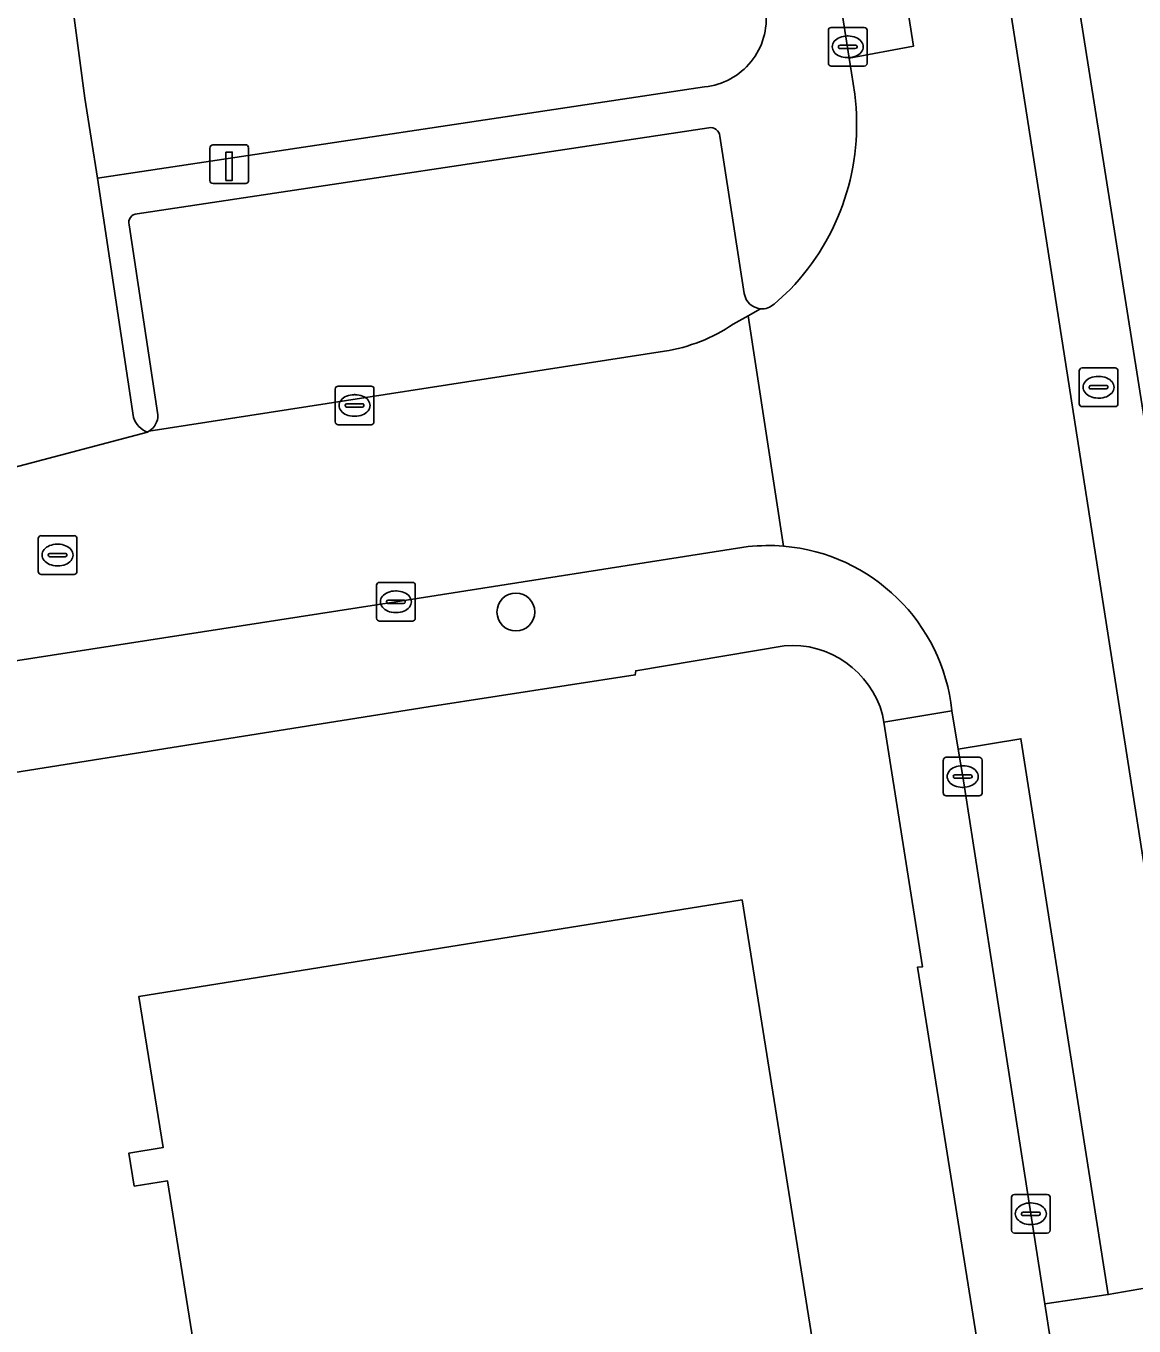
# Model space of a CAD drawing. Extents: x 160077 to 160948, y 386481 to 387498.
# Drawn here: x 160614.24 to 160642.89, y 387070.94 to 387104.54 of the extents above; entities that cross this region are included whole.
import ezdxf

# ---------------------------------------------------------------- set-up
doc = ezdxf.new("R2010")
doc.units = 0
for name, color, linetype in [('IMGEO_Boom', 7, 'Continuous'), ('IMGEO_Erf', 7, 'Continuous'), ('IMGEO_Groenvoorziening', 7, 'Continuous'), ('IMGEO_Kolk', 7, 'Continuous'), ('IMGEO_Laadpaal', 7, 'Continuous'), ('IMGEO_Pand', 7, 'Continuous'), ('IMGEO_Parkeervlak_open', 7, 'Continuous'), ('IMGEO_Rijbaan_lokaal_gesloten', 7, 'Continuous'), ('IMGEO_Rijbaan_lokaal_open', 7, 'Continuous'), ('IMGEO_Rioolput', 7, 'Continuous'), ('IMGEO_Voetpad_open', 7, 'Continuous')]:
    doc.layers.add(name, color=color, linetype=linetype)

msp = doc.modelspace()

# ---------------------------------------------------------------- linework, layer by layer
at = {"layer": 'IMGEO_Boom'}
msp.add_circle((160626.908, 387089.393), 0.489, dxfattribs=at)
at = {"layer": 'IMGEO_Erf'}
for points in [[(160633.846, 387088.521), (160630.006, 387087.875), (160629.993, 387087.768), (160624.64, 387086.938), (160537.562, 387073.116)], [(160637.296, 387080.216), (160637.42, 387080.221), (160636.419, 387086.545), (160636.389, 387086.733)], [(160538.348, 387047.784), (160601.152, 387057.778), (160600.808, 387059.951), (160604.347, 387060.512), (160609.005, 387061.25), (160609.349, 387059.077), (160611.357, 387059.394), (160610.411, 387066.288), (160613.824, 387066.757), (160614.762, 387059.932), (160615.036, 387059.975), (160615.016, 387060.165), (160616.885, 387060.535), (160617.91, 387054.042), (160633.635, 387056.544), (160640.928, 387057.656), (160639.69, 387065.642), (160639.618, 387065.63), (160637.296, 387080.216)]]:
    msp.add_lwpolyline(points, dxfattribs=at)
msp.add_lwpolyline([(160616.903, 387075.41), (160617.786, 387075.551), (160617.162, 387079.459), (160632.758, 387081.951), (160635.493, 387064.83), (160627.187, 387063.503), (160627.385, 387062.263), (160618.676, 387060.871), (160617.303, 387069.458), (160618.699, 387069.681), (160617.898, 387074.694), (160617.039, 387074.557)], close=True, dxfattribs=at)
msp.add_arc((160634.044, 387086.101), 2.429, 15.0943, 94.6831, dxfattribs=at)
at = {"layer": 'IMGEO_Groenvoorziening'}
msp.add_lwpolyline([(160632.643, 387109.502), (160627.085, 387108.61), (160615.231, 387106.709), (160615.766, 387102.675), (160616.089, 387100.606), (160631.788, 387102.964)], dxfattribs=at)
msp.add_arc((160631.603, 387104.734), 1.779, 275.9627, 6.4982, dxfattribs=at)
at = {"layer": 'IMGEO_Kolk'}
for p, q in [((160634.988, 387103.576), (160634.988, 387104.428)), ((160635.063, 387104.502), (160635.915, 387104.502)), ((160635.989, 387104.428), (160635.989, 387103.576)), ((160635.247, 387103.996), (160635.247, 387104.008)), ((160635.29, 387104.045), (160635.688, 387104.045)), ((160635.476, 387104.282), (160635.501, 387104.282)), ((160635.731, 387104.008), (160635.731, 387103.996)), ((160635.685, 387103.959), (160635.287, 387103.959)), ((160635.499, 387103.722), (160635.474, 387103.722)), ((160635.915, 387103.502), (160635.063, 387103.502)), ((160622.237, 387094.305), (160622.237, 387095.157)), ((160622.312, 387095.231), (160623.164, 387095.231)), ((160622.725, 387095.011), (160622.75, 387095.011)), ((160623.238, 387095.157), (160623.238, 387094.305)), ((160622.496, 387094.725), (160622.496, 387094.737)), ((160622.934, 387094.688), (160622.536, 387094.688)), ((160622.539, 387094.774), (160622.937, 387094.774)), ((160622.98, 387094.737), (160622.98, 387094.725)), ((160622.748, 387094.451), (160622.723, 387094.451)), ((160623.164, 387094.231), (160622.312, 387094.231)), ((160623.306, 387089.232), (160623.306, 387090.084)), ((160623.381, 387090.158), (160624.233, 387090.158)), ((160623.794, 387089.938), (160623.819, 387089.938)), ((160624.307, 387090.084), (160624.307, 387089.232)), ((160623.565, 387089.652), (160623.565, 387089.664)), ((160624.003, 387089.615), (160623.605, 387089.615)), ((160623.608, 387089.701), (160624.006, 387089.701)), ((160624.049, 387089.664), (160624.049, 387089.652)), ((160623.817, 387089.378), (160623.792, 387089.378)), ((160624.233, 387089.158), (160623.381, 387089.158)), ((160637.96, 387084.715), (160637.96, 387085.567)), ((160638.035, 387085.641), (160638.887, 387085.641)), ((160638.961, 387085.567), (160638.961, 387084.715)), ((160638.262, 387085.184), (160638.66, 387085.184)), ((160638.448, 387085.421), (160638.473, 387085.421)), ((160638.219, 387085.135), (160638.219, 387085.147)), ((160638.657, 387085.098), (160638.259, 387085.098)), ((160638.471, 387084.861), (160638.446, 387084.861)), ((160638.703, 387085.147), (160638.703, 387085.135)), ((160638.887, 387084.641), (160638.035, 387084.641)), ((160639.722, 387073.413), (160639.722, 387074.265)), ((160639.797, 387074.339), (160640.649, 387074.339)), ((160640.21, 387074.119), (160640.235, 387074.119)), ((160640.723, 387074.265), (160640.723, 387073.413)), ((160639.981, 387073.833), (160639.981, 387073.845)), ((160640.419, 387073.796), (160640.021, 387073.796)), ((160640.024, 387073.882), (160640.422, 387073.882)), ((160640.465, 387073.845), (160640.465, 387073.833)), ((160640.233, 387073.559), (160640.208, 387073.559)), ((160640.649, 387073.339), (160639.797, 387073.339))]:
    msp.add_line(p, q, dxfattribs=at)
for points in [[(160634.988, 387103.576), (160634.988, 387104.428)], [(160635.063, 387104.502), (160635.915, 387104.502)], [(160635.989, 387104.428), (160635.989, 387103.576)], [(160635.915, 387103.502), (160635.063, 387103.502)], [(160622.237, 387094.305), (160622.237, 387095.157)], [(160622.312, 387095.231), (160623.164, 387095.231)], [(160623.238, 387095.157), (160623.238, 387094.305)], [(160623.164, 387094.231), (160622.312, 387094.231)], [(160623.306, 387089.232), (160623.306, 387090.084)], [(160623.381, 387090.158), (160624.233, 387090.158)], [(160624.307, 387090.084), (160624.307, 387089.232)], [(160624.233, 387089.158), (160623.381, 387089.158)], [(160637.96, 387084.715), (160637.96, 387085.567)], [(160638.035, 387085.641), (160638.887, 387085.641)], [(160638.961, 387085.567), (160638.961, 387084.715)], [(160638.887, 387084.641), (160638.035, 387084.641)], [(160639.722, 387073.413), (160639.722, 387074.265)], [(160639.797, 387074.339), (160640.649, 387074.339)], [(160640.723, 387074.265), (160640.723, 387073.413)], [(160640.649, 387073.339), (160639.797, 387073.339)]]:
    msp.add_lwpolyline(points, dxfattribs=at)
for centre, radius, start, end in [((160635.065, 387104.426), 0.0765, 91.552, 178.448), ((160635.065, 387104.426), 0.0765, 91.552, 178.448), ((160635.913, 387104.426), 0.0765, 1.552, 88.448), ((160635.913, 387104.426), 0.0765, 1.552, 88.448), ((160635.287, 387104.005), 0.0403, 85.8775, 175.7526), ((160635.284, 387103.995), 0.0366, 178.938, 274.7102), ((160635.688, 387104.002), 0.043, 264.8664, 352.4533), ((160635.692, 387104.007), 0.0386, 1.7309, 96.639), ((160635.065, 387103.578), 0.0765, 181.552, 268.448), ((160635.065, 387103.578), 0.0765, 181.552, 268.448), ((160635.913, 387103.578), 0.0765, 271.552, 358.448), ((160635.913, 387103.578), 0.0765, 271.552, 358.448), ((160622.314, 387095.155), 0.0765, 91.552, 178.448), ((160622.314, 387095.155), 0.0765, 91.552, 178.448), ((160623.162, 387095.155), 0.0765, 1.552, 88.448), ((160623.162, 387095.155), 0.0765, 1.552, 88.448), ((160622.536, 387094.734), 0.0403, 85.8775, 175.7526), ((160622.533, 387094.724), 0.0366, 178.938, 274.7102), ((160622.937, 387094.731), 0.043, 264.8664, 352.4533), ((160622.941, 387094.736), 0.0386, 1.7309, 96.639), ((160622.314, 387094.307), 0.0765, 181.552, 268.448), ((160622.314, 387094.307), 0.0765, 181.552, 268.448), ((160623.162, 387094.307), 0.0765, 271.552, 358.448), ((160623.162, 387094.307), 0.0765, 271.552, 358.448), ((160623.383, 387090.082), 0.0765, 91.552, 178.448), ((160623.383, 387090.082), 0.0765, 91.552, 178.448), ((160624.231, 387090.082), 0.0765, 1.552, 88.448), ((160624.231, 387090.082), 0.0765, 1.552, 88.448), ((160623.605, 387089.661), 0.0403, 85.8775, 175.7526), ((160623.602, 387089.651), 0.0366, 178.938, 274.7102), ((160624.006, 387089.658), 0.043, 264.8664, 352.4533), ((160624.01, 387089.663), 0.0386, 1.7309, 96.639), ((160623.383, 387089.234), 0.0765, 181.552, 268.448), ((160623.383, 387089.234), 0.0765, 181.552, 268.448), ((160624.231, 387089.234), 0.0765, 271.552, 358.448), ((160624.231, 387089.234), 0.0765, 271.552, 358.448), ((160638.037, 387085.565), 0.0765, 91.552, 178.448), ((160638.037, 387085.565), 0.0765, 91.552, 178.448), ((160638.885, 387085.565), 0.0765, 1.552, 88.448), ((160638.885, 387085.565), 0.0765, 1.552, 88.448), ((160638.259, 387085.144), 0.0403, 85.8775, 175.7526), ((160638.664, 387085.146), 0.0386, 1.7309, 96.639), ((160638.256, 387085.134), 0.0366, 178.938, 274.7102), ((160638.66, 387085.141), 0.043, 264.8664, 352.4533), ((160638.037, 387084.717), 0.0765, 181.552, 268.448), ((160638.037, 387084.717), 0.0765, 181.552, 268.448), ((160638.885, 387084.717), 0.0765, 271.552, 358.448), ((160638.885, 387084.717), 0.0765, 271.552, 358.448), ((160639.799, 387074.263), 0.0765, 91.552, 178.448), ((160639.799, 387074.263), 0.0765, 91.552, 178.448), ((160640.647, 387074.263), 0.0765, 1.552, 88.448), ((160640.647, 387074.263), 0.0765, 1.552, 88.448), ((160640.021, 387073.842), 0.0403, 85.8775, 175.7526), ((160640.018, 387073.832), 0.0366, 178.938, 274.7102), ((160640.422, 387073.839), 0.043, 264.8664, 352.4533), ((160640.426, 387073.844), 0.0386, 1.7309, 96.639), ((160639.799, 387073.415), 0.0765, 181.552, 268.448), ((160639.799, 387073.415), 0.0765, 181.552, 268.448), ((160640.647, 387073.415), 0.0765, 271.552, 358.448), ((160640.647, 387073.415), 0.0765, 271.552, 358.448)]:
    msp.add_arc(centre, radius, start, end, dxfattribs=at)
for centre, major_axis, ratio, start_param, end_param in [((160635.475, 387104.002), (-0.387, 0.002), 0.722429, 4.712389, 7.853982), ((160635.5, 387104.002), (-0.39, 0.002), 0.717154, 1.570796, 4.712389), ((160622.724, 387094.731), (-0.387, 0.002), 0.722429, 4.712389, 7.853982), ((160622.749, 387094.731), (-0.39, 0.002), 0.717154, 1.570796, 4.712389), ((160623.793, 387089.658), (-0.387, 0.002), 0.722429, 4.712389, 7.853982), ((160623.818, 387089.658), (-0.39, 0.002), 0.717154, 1.570796, 4.712389), ((160638.447, 387085.141), (-0.387, 0.002), 0.722429, 4.712389, 7.853982), ((160638.472, 387085.141), (-0.39, 0.002), 0.717154, 1.570796, 4.712389), ((160640.209, 387073.839), (-0.387, 0.002), 0.722429, 4.712389, 7.853982), ((160640.234, 387073.839), (-0.39, 0.002), 0.717154, 1.570796, 4.712389)]:
    msp.add_ellipse(centre, major_axis=major_axis, ratio=ratio, start_param=start_param, end_param=end_param, dxfattribs=at)
at = {"layer": 'IMGEO_Laadpaal'}
for p, q in [((160618.998, 387101.386), (160618.998, 387100.545)), ((160618.998, 387101.386), (160618.998, 387100.545)), ((160619.914, 387101.47), (160619.073, 387101.47)), ((160619.914, 387101.47), (160619.073, 387101.47)), ((160619.998, 387100.554), (160619.998, 387101.395)), ((160619.998, 387100.554), (160619.998, 387101.395)), ((160619.082, 387100.47), (160619.923, 387100.47)), ((160619.082, 387100.47), (160619.923, 387100.47))]:
    msp.add_line(p, q, dxfattribs=at)
msp.add_lwpolyline([(160619.413, 387101.283), (160619.573, 387101.283), (160619.573, 387100.55), (160619.413, 387100.55), (160619.413, 387101.283)], dxfattribs=at)
for centre, start, end in [((160619.076, 387101.392), 92.4484, 184.2845), ((160619.076, 387101.392), 92.4484, 184.2845), ((160619.92, 387101.392), 2.4484, 94.2845), ((160619.92, 387101.392), 2.4484, 94.2845), ((160619.076, 387100.548), 182.4484, 274.2845), ((160619.076, 387100.548), 182.4484, 274.2845), ((160619.92, 387100.548), 272.4484, 4.2845), ((160619.92, 387100.548), 272.4484, 4.2845)]:
    msp.add_arc(centre, 0.0779, start, end, dxfattribs=at)
at = {"layer": 'IMGEO_Pand'}
msp.add_lwpolyline([(160632.758, 387081.951), (160617.162, 387079.459), (160617.786, 387075.551), (160616.903, 387075.41), (160617.039, 387074.557), (160617.898, 387074.694), (160618.699, 387069.681), (160617.303, 387069.458), (160618.676, 387060.871), (160627.385, 387062.263), (160627.187, 387063.503), (160635.493, 387064.83)], close=True, dxfattribs=at)
at = {"layer": 'IMGEO_Parkeervlak_open'}
for points in [[(160626.918, 387197.945), (160627.474, 387193.351), (160627.845, 387190.991), (160643.814, 387090.207)], [(160631.898, 387101.91), (160617.115, 387099.686)], [(160632.814, 387097.624), (160632.184, 387101.695)], [(160616.906, 387099.399), (160617.652, 387094.488)], [(160632.53, 387096.836), (160632.915, 387097.051), (160633.237, 387097.23)], [(160617.421, 387094.065), (160630.749, 387096.134)]]:
    msp.add_lwpolyline(points, dxfattribs=at)
for centre, radius, start, end in [((160631.938, 387101.666), 0.248, 6.8298, 99.3023), ((160617.123, 387099.461), 0.226, 92.0231, 195.8509), ((160633.272, 387097.692), 0.463, 188.4192, 265.6466), ((160630.075, 387100.455), 4.374, 278.8708, 304.154), ((160617.177, 387094.473), 0.475, 300.8831, 1.839)]:
    msp.add_arc(centre, radius, start, end, dxfattribs=at)
at = {"layer": 'IMGEO_Rijbaan_lokaal_gesloten'}
for points in [[(160627.845, 387190.991), (160626.21, 387190.729), (160639.929, 387103.448), (160644.82, 387072.201), (160646.502, 387072.498), (160646.297, 387073.653), (160643.846, 387089.634), (160643.912, 387089.659), (160643.814, 387090.207)], [(160623.614, 387190.314), (160621.923, 387190.044), (160622.272, 387187.829), (160622.475, 387186.628), (160623.723, 387178.764), (160624.516, 387173.788), (160625.164, 387169.622), (160626.95, 387158.282), (160629.666, 387141.012), (160632.941, 387120.244), (160635.523, 387103.709), (160637.188, 387104.015)], [(160638.345, 387085.849), (160638.461, 387085.141), (160640.223, 387073.839), (160640.583, 387071.508), (160642.223, 387071.749), (160639.966, 387086.116)], [(160646.502, 387072.498), (160644.82, 387072.201), (160644.8, 387072.197), (160642.223, 387071.749), (160640.583, 387071.508), (160640.952, 387069.126), (160642.566, 387069.393), (160646.954, 387070.133), (160646.58, 387072.5)]]:
    msp.add_lwpolyline(points, close=True, dxfattribs=at)
at = {"layer": 'IMGEO_Rijbaan_lokaal_open'}
for points in [[(160639.929, 387103.448), (160626.21, 387190.729), (160623.614, 387190.314), (160637.188, 387104.015), (160635.523, 387103.709), (160635.582, 387103.33), (160635.67, 387102.776)], [(160608.471, 387149.302), (160605.133, 387148.791), (160605.89, 387144), (160606.767, 387138.458), (160608.237, 387129.158), (160609.149, 387123.39), (160610.525, 387114.671), (160611.467, 387108.701), (160612.872, 387099.796), (160613.403, 387096.43), (160613.696, 387094.572), (160613.925, 387093.125), (160617.383, 387094.044)], [(160617.021, 387094.417), (160616.089, 387100.606), (160615.766, 387102.675), (160615.231, 387106.709), (160612.64, 387123.04), (160608.471, 387149.302)], [(160638.183, 387086.841), (160638.345, 387085.849), (160639.966, 387086.116), (160642.223, 387071.749), (160644.8, 387072.197), (160644.82, 387072.201), (160639.929, 387103.448)], [(160633.999, 387097.731), (160633.584, 387097.352)], [(160633.828, 387091.095), (160632.915, 387097.051), (160632.53, 387096.836)], [(160633.237, 387097.23), (160632.915, 387097.051), (160633.828, 387091.095)], [(160630.749, 387096.134), (160617.421, 387094.065), (160617.383, 387094.044), (160613.925, 387093.125), (160613.306, 387093.026), (160589.61, 387089.37), (160584.446, 387088.555), (160544.358, 387082.226), (160544.051, 387082.178), (160544.782, 387077.213), (160574.18, 387081.761), (160607.245, 387087.027), (160611.413, 387087.739)], [(160611.413, 387087.739), (160623.807, 387089.658), (160632.916, 387091.083)]]:
    msp.add_lwpolyline(points, dxfattribs=at)
for centre, radius, start, end in [((160629.573, 387101.996), 6.146, 316.0582, 7.2901), ((160633.271, 387097.688), 0.459, 265.7593, 312.9825), ((160630.075, 387100.455), 4.374, 278.8708, 304.154), ((160617.581, 387094.598), 0.588, 197.9324, 250.3528), ((160633.434, 387086.373), 4.738, 85.2305, 96.2772), ((160633.432, 387086.333), 4.778, 6.1013, 85.243)]:
    msp.add_arc(centre, radius, start, end, dxfattribs=at)
at = {"layer": 'IMGEO_Rioolput'}
for p, q in [((160641.473, 387094.776), (160641.473, 387095.628)), ((160641.548, 387095.702), (160642.4, 387095.702)), ((160642.474, 387095.628), (160642.474, 387094.776)), ((160641.961, 387095.482), (160641.986, 387095.482)), ((160641.732, 387095.196), (160641.732, 387095.208)), ((160642.17, 387095.159), (160641.772, 387095.159)), ((160641.775, 387095.245), (160642.173, 387095.245)), ((160641.984, 387094.922), (160641.959, 387094.922)), ((160642.216, 387095.208), (160642.216, 387095.196)), ((160642.4, 387094.702), (160641.548, 387094.702)), ((160614.558, 387090.44), (160614.558, 387091.292)), ((160614.633, 387091.366), (160615.485, 387091.366)), ((160615.559, 387091.292), (160615.559, 387090.44)), ((160614.86, 387090.909), (160615.258, 387090.909)), ((160615.046, 387091.146), (160615.071, 387091.146)), ((160614.817, 387090.86), (160614.817, 387090.872)), ((160615.255, 387090.823), (160614.857, 387090.823)), ((160615.069, 387090.586), (160615.044, 387090.586)), ((160615.301, 387090.872), (160615.301, 387090.86)), ((160615.485, 387090.366), (160614.633, 387090.366))]:
    msp.add_line(p, q, dxfattribs=at)
for points in [[(160641.473, 387094.776), (160641.473, 387095.628)], [(160641.548, 387095.702), (160642.4, 387095.702)], [(160642.474, 387095.628), (160642.474, 387094.776)], [(160642.4, 387094.702), (160641.548, 387094.702)], [(160614.558, 387090.44), (160614.558, 387091.292)], [(160614.633, 387091.366), (160615.485, 387091.366)], [(160615.559, 387091.292), (160615.559, 387090.44)], [(160615.485, 387090.366), (160614.633, 387090.366)]]:
    msp.add_lwpolyline(points, dxfattribs=at)
for centre, radius, start, end in [((160641.55, 387095.626), 0.0765, 91.552, 178.448), ((160641.55, 387095.626), 0.0765, 91.552, 178.448), ((160642.398, 387095.626), 0.0765, 1.552, 88.448), ((160642.398, 387095.626), 0.0765, 1.552, 88.448), ((160641.772, 387095.205), 0.0403, 85.8775, 175.7526), ((160641.769, 387095.195), 0.0366, 178.938, 274.7102), ((160642.173, 387095.202), 0.043, 264.8664, 352.4533), ((160642.177, 387095.207), 0.0386, 1.7309, 96.639), ((160641.55, 387094.778), 0.0765, 181.552, 268.448), ((160641.55, 387094.778), 0.0765, 181.552, 268.448), ((160642.398, 387094.778), 0.0765, 271.552, 358.448), ((160642.398, 387094.778), 0.0765, 271.552, 358.448), ((160614.635, 387091.29), 0.0765, 91.552, 178.448), ((160614.635, 387091.29), 0.0765, 91.552, 178.448), ((160615.483, 387091.29), 0.0765, 1.552, 88.448), ((160615.483, 387091.29), 0.0765, 1.552, 88.448), ((160614.857, 387090.869), 0.0403, 85.8775, 175.7526), ((160615.262, 387090.871), 0.0386, 1.7309, 96.639), ((160614.854, 387090.859), 0.0366, 178.938, 274.7102), ((160615.258, 387090.866), 0.043, 264.8664, 352.4533), ((160614.635, 387090.442), 0.0765, 181.552, 268.448), ((160614.635, 387090.442), 0.0765, 181.552, 268.448), ((160615.483, 387090.442), 0.0765, 271.552, 358.448), ((160615.483, 387090.442), 0.0765, 271.552, 358.448)]:
    msp.add_arc(centre, radius, start, end, dxfattribs=at)
for centre, major_axis, ratio, start_param, end_param in [((160641.96, 387095.202), (-0.387, 0.002), 0.722429, 4.712389, 7.853982), ((160641.985, 387095.202), (-0.39, 0.002), 0.717154, 1.570796, 4.712389), ((160615.045, 387090.866), (-0.387, 0.002), 0.722429, 4.712389, 7.853982), ((160615.07, 387090.866), (-0.39, 0.002), 0.717154, 1.570796, 4.712389)]:
    msp.add_ellipse(centre, major_axis=major_axis, ratio=ratio, start_param=start_param, end_param=end_param, dxfattribs=at)
at = {"layer": 'IMGEO_Voetpad_open'}
for points in [[(160635.67, 387102.776), (160635.582, 387103.33), (160635.523, 387103.709), (160632.941, 387120.244), (160629.666, 387141.012), (160626.95, 387158.282), (160625.164, 387169.622), (160624.516, 387173.788), (160623.312, 387173.596), (160622.534, 387178.57), (160623.723, 387178.764), (160622.475, 387186.628), (160622.272, 387187.829), (160621.923, 387190.044), (160621.558, 387192.417), (160621.13, 387194.979)], [(160631.788, 387102.964), (160616.089, 387100.606), (160617.021, 387094.417)], [(160617.115, 387099.686), (160631.898, 387101.91)], [(160632.184, 387101.695), (160632.814, 387097.624)], [(160617.652, 387094.488), (160616.906, 387099.399)], [(160633.584, 387097.352), (160633.999, 387097.731)], [(160617.383, 387094.044), (160617.421, 387094.065)], [(160632.916, 387091.083), (160623.807, 387089.658), (160611.413, 387087.739), (160607.245, 387087.027), (160574.18, 387081.761), (160544.782, 387077.213)], [(160624.64, 387086.938), (160629.993, 387087.768), (160630.006, 387087.875), (160633.846, 387088.521)], [(160536.56, 387079.224), (160537.562, 387073.116), (160624.64, 387086.938)], [(160636.389, 387086.733), (160636.419, 387086.545), (160638.183, 387086.841)], [(160662.549, 386930.569), (160647.328, 387027.89), (160647.235, 387028.489), (160646.081, 387028.302), (160645.271, 387033.31), (160646.46, 387033.502), (160644.138, 387048.521), (160643.772, 387050.886), (160640.952, 387069.126), (160640.583, 387071.508), (160640.223, 387073.839), (160638.461, 387085.141), (160638.345, 387085.849), (160638.183, 387086.841), (160636.419, 387086.545), (160637.42, 387080.221), (160637.296, 387080.216), (160639.618, 387065.63), (160639.69, 387065.642), (160640.928, 387057.656), (160641.577, 387052.693), (160645.46, 387027.698), (160647.931, 387011.797), (160649.771, 386999.952)]]:
    msp.add_lwpolyline(points, dxfattribs=at)
for centre, radius, start, end in [((160631.603, 387104.734), 1.779, 275.9627, 6.4982), ((160629.573, 387101.996), 6.146, 316.0582, 7.2901), ((160631.938, 387101.666), 0.248, 6.8298, 99.3023), ((160617.123, 387099.461), 0.226, 92.0231, 195.8509), ((160633.272, 387097.692), 0.463, 188.4192, 265.6466), ((160633.271, 387097.688), 0.459, 265.7593, 312.9825), ((160617.581, 387094.598), 0.588, 197.9324, 250.3528), ((160617.177, 387094.473), 0.475, 300.8831, 1.839), ((160633.434, 387086.373), 4.738, 85.2305, 96.2772), ((160633.432, 387086.333), 4.778, 6.1013, 85.243), ((160634.044, 387086.101), 2.429, 15.0943, 94.6831)]:
    msp.add_arc(centre, radius, start, end, dxfattribs=at)

doc.saveas('drawing.dxf')
